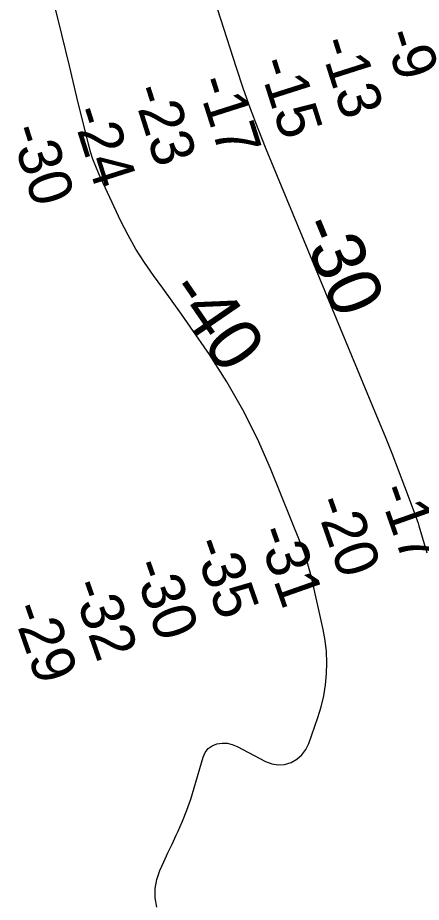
# Model space of a CAD drawing. Extents: x 3161615 to 3199515, y 867541 to 892976.
# Drawn here: x 3178525 to 3179153, y 889071 to 890448 of the extents above; entities that cross this region are included whole.
import ezdxf

# ---------------------------------------------------------------- set-up
doc = ezdxf.new("R2010")
doc.units = 0
for name, color, linetype in [('V-RIVR-RANG', 7, 'Continuous'), ('V-TOPO-DPTH', 7, 'Continuous'), ('V-TOPO-MINR', 7, 'Continuous'), ('V-TOPO-MINR-IDEN', 7, 'Continuous')]:
    doc.layers.add(name, color=color, linetype=linetype)

msp = doc.modelspace()

# ---------------------------------------------------------------- linework, layer by layer
at = {"layer": 'V-TOPO-DPTH'}
for points in [[(3178816.1, 890522), (3178864.9, 890370.4), (3178875.7, 890338.5), (3178886.9, 890306.7), (3178898.9, 890275.2), (3178911.5, 890243.9), (3179086.5, 889822.1), (3179097.1, 889796.2), (3179107.5, 889770.3), (3179117.6, 889744.2), (3179127.5, 889718.1), (3179143.9, 889674.2), (3179145.4, 889669.9), (3179146.9, 889665.6), (3179148.3, 889661.3), (3179149.6, 889657), (3179161.9, 889614.9)], [(3178816.1, 890522), (3178864.9, 890370.4), (3178875.7, 890338.5), (3178886.9, 890306.7), (3178898.9, 890275.2), (3178911.5, 890243.9), (3179086.5, 889822.1), (3179097.1, 889796.2), (3179107.5, 889770.3), (3179117.6, 889744.2), (3179127.5, 889718.1), (3179143.9, 889674.2), (3179145.4, 889669.9), (3179146.9, 889665.6), (3179148.3, 889661.3), (3179149.6, 889657), (3179161.9, 889614.9)], [(3178741.4, 889064), (3178739.1, 889078.5), (3178738.8, 889092.8), (3178741.5, 889106.8), (3178746.2, 889120.7), (3178752.5, 889134.5), (3178758.8, 889148.2), (3178765.2, 889161.9), (3178771.6, 889175.6), (3178774.2, 889181.2), (3178781.6, 889197.8), (3178788.4, 889214.7), (3178794.3, 889231.8), (3178799.8, 889249.2), (3178813.5, 889297.2), (3178816.9, 889304.3), (3178821.5, 889310.4), (3178827.6, 889314.7), (3178834.9, 889317.9), (3178843.1, 889319), (3178851.2, 889318.9), (3178859, 889317), (3178866.7, 889314), (3178910.6, 889290.4), (3178920.5, 889286.8), (3178930.4, 889285), (3178940.5, 889286), (3178950.6, 889288.7), (3178959.8, 889294.1), (3178967.6, 889300.7), (3178973.6, 889309.1), (3178978.4, 889318.6), (3178992.3, 889358.8), (3178997.3, 889375.5), (3179001.4, 889392.4), (3179004.2, 889409.5), (3179006, 889426.8), (3179006.4, 889444.2), (3179005.8, 889461.6), (3179003.7, 889478.8), (3179000.6, 889495.9), (3178982.3, 889577), (3178978.9, 889590.2), (3178975.2, 889603.3), (3178970.8, 889616.2), (3178966, 889628.9), (3178918.5, 889746.5), (3178898.1, 889792.5), (3178875.7, 889837.6), (3178850.5, 889881.1), (3178823.4, 889923.6), (3178794.2, 889966), (3178780.1, 889986.4), (3178765.7, 890006.6), (3178751.1, 890026.7), (3178736.4, 890046.6), (3178722.1, 890066.9), (3178708.8, 890087.7), (3178696.7, 890109.2), (3178685.6, 890131.3), (3178651.2, 890204.7), (3178646.4, 890216.1), (3178641.9, 890227.6), (3178638.2, 890239.3), (3178634.9, 890251.2), (3178617.2, 890324.3), (3178605.5, 890372.9), (3178593.7, 890421.5), (3178581.9, 890470)], [(3178741.4, 889064), (3178739.1, 889078.5), (3178738.8, 889092.8), (3178741.5, 889106.8), (3178746.2, 889120.7), (3178752.5, 889134.5), (3178758.8, 889148.2), (3178765.2, 889161.9), (3178771.6, 889175.6), (3178774.2, 889181.2), (3178781.6, 889197.8), (3178788.4, 889214.7), (3178794.3, 889231.8), (3178799.8, 889249.2), (3178813.5, 889297.2), (3178816.9, 889304.3), (3178821.5, 889310.4), (3178827.6, 889314.7), (3178834.9, 889317.9), (3178843.1, 889319), (3178851.2, 889318.9), (3178859, 889317), (3178866.7, 889314), (3178910.6, 889290.4), (3178920.5, 889286.8), (3178930.4, 889285), (3178940.5, 889286), (3178950.6, 889288.7), (3178959.8, 889294.1), (3178967.6, 889300.7), (3178973.6, 889309.1), (3178978.4, 889318.6), (3178992.3, 889358.8), (3178997.3, 889375.5), (3179001.4, 889392.4), (3179004.2, 889409.5), (3179006, 889426.8), (3179006.4, 889444.2), (3179005.8, 889461.6), (3179003.7, 889478.8), (3179000.6, 889495.9), (3178982.3, 889577), (3178978.9, 889590.2), (3178975.2, 889603.3), (3178970.8, 889616.2), (3178966, 889628.9), (3178918.5, 889746.5), (3178898.1, 889792.5), (3178875.7, 889837.6), (3178850.5, 889881.1), (3178823.4, 889923.6), (3178794.2, 889966), (3178780.1, 889986.4), (3178765.7, 890006.6), (3178751.1, 890026.7), (3178736.4, 890046.6), (3178722.1, 890066.9), (3178708.8, 890087.7), (3178696.7, 890109.2), (3178685.6, 890131.3), (3178651.2, 890204.7), (3178646.4, 890216.1), (3178641.9, 890227.6), (3178638.2, 890239.3), (3178634.9, 890251.2), (3178617.2, 890324.3), (3178605.5, 890372.9), (3178593.7, 890421.5), (3178581.9, 890470)]]:
    msp.add_lwpolyline(points, dxfattribs=at)
at = {"layer": 'V-TOPO-MINR'}
for points in [[(3178816.1, 890522), (3178864.9, 890370.4), (3178875.7, 890338.5), (3178886.9, 890306.7), (3178898.9, 890275.2), (3178911.5, 890243.9), (3179086.5, 889822.1), (3179097.1, 889796.2), (3179107.5, 889770.3), (3179117.6, 889744.2), (3179127.5, 889718.1), (3179143.9, 889674.2), (3179145.4, 889669.9), (3179146.9, 889665.6), (3179148.3, 889661.3), (3179149.6, 889657), (3179161.9, 889614.9)], [(3178741.4, 889064), (3178739.1, 889078.5), (3178738.8, 889092.8), (3178741.5, 889106.8), (3178746.2, 889120.7), (3178752.5, 889134.5), (3178758.8, 889148.2), (3178765.2, 889161.9), (3178771.6, 889175.6), (3178774.2, 889181.2), (3178781.6, 889197.8), (3178788.4, 889214.7), (3178794.3, 889231.8), (3178799.8, 889249.2), (3178813.5, 889297.2), (3178816.9, 889304.3), (3178821.5, 889310.4), (3178827.6, 889314.7), (3178834.9, 889317.9), (3178843.1, 889319), (3178851.2, 889318.9), (3178859, 889317), (3178866.7, 889314), (3178910.6, 889290.4), (3178920.5, 889286.8), (3178930.4, 889285), (3178940.5, 889286), (3178950.6, 889288.7), (3178959.8, 889294.1), (3178967.6, 889300.7), (3178973.6, 889309.1), (3178978.4, 889318.6), (3178992.3, 889358.8), (3178997.3, 889375.5), (3179001.4, 889392.4), (3179004.2, 889409.5), (3179006, 889426.8), (3179006.4, 889444.2), (3179005.8, 889461.6), (3179003.7, 889478.8), (3179000.6, 889495.9), (3178982.3, 889577), (3178978.9, 889590.2), (3178975.2, 889603.3), (3178970.8, 889616.2), (3178966, 889628.9), (3178918.5, 889746.5), (3178898.1, 889792.5), (3178875.7, 889837.6), (3178850.5, 889881.1), (3178823.4, 889923.6), (3178794.2, 889966), (3178780.1, 889986.4), (3178765.7, 890006.6), (3178751.1, 890026.7), (3178736.4, 890046.6), (3178722.1, 890066.9), (3178708.8, 890087.7), (3178696.7, 890109.2), (3178685.6, 890131.3), (3178651.2, 890204.7), (3178646.4, 890216.1), (3178641.9, 890227.6), (3178638.2, 890239.3), (3178634.9, 890251.2), (3178617.2, 890324.3), (3178605.5, 890372.9), (3178593.7, 890421.5), (3178581.9, 890470)]]:
    msp.add_lwpolyline(points, dxfattribs=at)

# ---------------------------------------------------------------- texts
at = {"layer": 'V-RIVR-RANG'}
for s, rotation, p in [('-9', 287.6372, (3179094.4, 890421.5)), ('-13', 287.6372, (3178993.4, 890409.3)), ('-15', 287.6372, (3178898.5, 890377.8)), ('-17', 287.6372, (3178802.8, 890348.7)), ('-23', 287.6372, (3178702.2, 890335.2)), ('-24', 287.6372, (3178607.8, 890301.9)), ('-30', 287.6372, (3178512, 890273.3)), ('-17', 289.3547, (3179085.4, 889712.8)), ('-20', 289.3547, (3178986, 889694.1)), ('-31', 289.3547, (3178896.3, 889647.7)), ('-35', 289.3547, (3178796.7, 889629.5)), ('-30', 289.3547, (3178702.5, 889595.9)), ('-32', 289.3547, (3178607.5, 889564.7)), ('-29', 289.3547, (3178514.2, 889528.5))]:
    msp.add_text(s, height=67, rotation=rotation, dxfattribs=at).set_placement(p)
at = {"layer": 'V-TOPO-MINR-IDEN'}
for s, rotation, p in [('-30', 292.534, (3178961.1, 890124.3)), ('-40', 304.4586, (3178755.6, 890022.3))]:
    msp.add_text(s, height=83, rotation=rotation, dxfattribs=at).set_placement(p)

doc.saveas('drawing.dxf')
